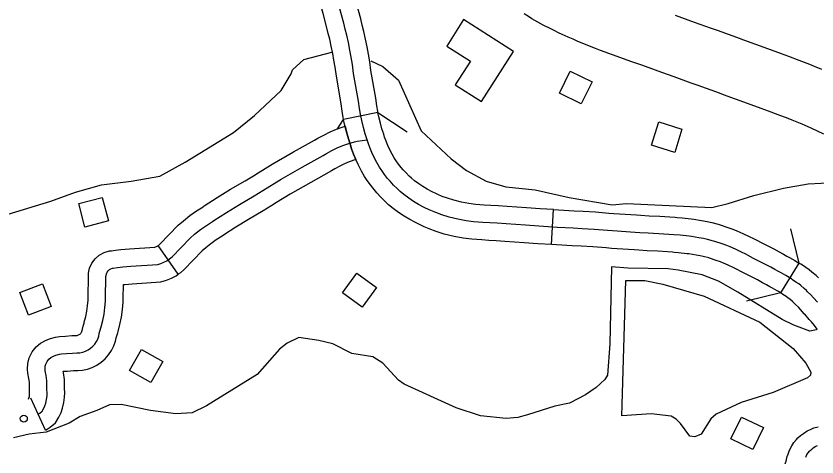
# Model space of a CAD drawing. Extents: x -19 to 366, y -4 to 359.
# Drawn here: x 138.405 to 139.054, y 197.026 to 197.384 of the extents above; entities that cross this region are included whole.
import ezdxf

# ---------------------------------------------------------------- set-up
doc = ezdxf.new("R2010")
doc.units = 0
for name, color, linetype in [('Level 10', 7, 'Continuous'), ('Level 31', 7, 'Continuous'), ('Level 35', 7, 'Continuous'), ('Level 38', 7, 'Continuous'), ('Level 56', 7, 'Continuous'), ('Level 58', 7, 'Continuous'), ('Level 60', 7, 'Continuous')]:
    doc.layers.add(name, color=color, linetype=linetype)

msp = doc.modelspace()

# ---------------------------------------------------------------- linework, layer by layer
at = {"layer": 'Level 10'}
for points in [[(139.05979, 197.28787), (139.04956, 197.29261), (139.04238, 197.29577), (139.03976, 197.29688), (139.03425, 197.29915), (139.03103, 197.30044), (139.02292, 197.30357), (139.01495, 197.30652), (139.00919, 197.30859), (138.99795, 197.31269), (138.97867, 197.31974), (138.97521, 197.32099), (138.9581, 197.32718), (138.95245, 197.32921), (138.93868, 197.33416), (138.92854, 197.33779), (138.92332, 197.33965), (138.9123, 197.34362), (138.90414, 197.34645), (138.90052, 197.34772), (138.89543, 197.34955), (138.88861, 197.35203), (138.87877, 197.35575), (138.87485, 197.35727), (138.8659, 197.36078), (138.85993, 197.36326), (138.85655, 197.36469), (138.85261, 197.36641), (138.84779, 197.36861), (138.84478, 197.37003), (138.84184, 197.37144), (138.8385, 197.37308), (138.83237, 197.37624), (138.82812, 197.37848), (138.8233, 197.38136), (138.8204, 197.38312), (138.81684, 197.38535)], [(138.93932, 197.38422), (138.94449, 197.38237), (138.95466, 197.37873), (138.96847, 197.37377), (138.97417, 197.37172), (138.99134, 197.36551), (138.99488, 197.36423), (139.0142, 197.35716), (139.02532, 197.3531), (139.03115, 197.35101), (139.03966, 197.34787), (139.04837, 197.3445), (139.05206, 197.34302), (139.05806, 197.34056)]]:
    msp.add_lwpolyline(points, dxfattribs=at)
at = {"layer": 'Level 31'}
for p, q in [((138.69843, 197.30542), (138.67059, 197.29975)), ((138.83905, 197.19821), (138.84085, 197.22656)), ((138.94103, 197.22022), (138.94103, 197.22022)), ((138.53639, 197.1741), (138.52024, 197.19747)), ((139.03966, 197.18328), (139.02491, 197.159)), ((138.42876, 197.04781), (138.41692, 197.07364))]:
    msp.add_line(p, q, dxfattribs=at)
for points in [[(138.69843, 197.30542), (138.6982, 197.30655), (138.69746, 197.31084), (138.69657, 197.31687), (138.69275, 197.33932), (138.69171, 197.34639), (138.69071, 197.35255), (138.68961, 197.35867), (138.68831, 197.36492), (138.68697, 197.37112), (138.68572, 197.37626), (138.68445, 197.38129), (138.68131, 197.39303), (138.67968, 197.39889), (138.67813, 197.40434)], [(138.67059, 197.29975), (138.67027, 197.3013), (138.6694, 197.30636), (138.66851, 197.31241), (138.66468, 197.33488), (138.66363, 197.34206), (138.66271, 197.34775), (138.66172, 197.35326), (138.66052, 197.35903), (138.65928, 197.36476), (138.65815, 197.36942), (138.65695, 197.37414), (138.6539, 197.38557), (138.65233, 197.39121), (138.65081, 197.39656)], [(138.68954, 197.2833), (138.68805, 197.28794), (138.68662, 197.29312), (138.68526, 197.29888), (138.68423, 197.30392), (138.68343, 197.3086), (138.68254, 197.31464), (138.67871, 197.3371), (138.67767, 197.34423), (138.67671, 197.35015), (138.67566, 197.35597), (138.67441, 197.36198), (138.67312, 197.36794), (138.67193, 197.37284), (138.6707, 197.37772), (138.6676, 197.3893)], [(138.74697, 197.23882), (138.74587, 197.23929), (138.74225, 197.24102), (138.73834, 197.24316), (138.73493, 197.24523), (138.73155, 197.2475), (138.72812, 197.25004), (138.72568, 197.25203), (138.72373, 197.25382), (138.72127, 197.25628), (138.71884, 197.25895), (138.71726, 197.26079), (138.7152, 197.26347), (138.71322, 197.26625), (138.71165, 197.26862), (138.70989, 197.27158), (138.7078, 197.27564), (138.70647, 197.27854), (138.70506, 197.28199), (138.70382, 197.28531), (138.70306, 197.28766), (138.70167, 197.29201), (138.70038, 197.29665), (138.69914, 197.30193), (138.69843, 197.30542)], [(138.73586, 197.21267), (138.73417, 197.21339), (138.72928, 197.21573), (138.72414, 197.21855), (138.71963, 197.22129), (138.71519, 197.22427), (138.71067, 197.2276), (138.70704, 197.23057), (138.70406, 197.23332), (138.70072, 197.23666), (138.69757, 197.24012), (138.69522, 197.24285), (138.69235, 197.24657), (138.68978, 197.25019), (138.68757, 197.25353), (138.68504, 197.2578), (138.68226, 197.26318), (138.6804, 197.26723), (138.67858, 197.27167), (138.67698, 197.27598), (138.67602, 197.27894), (138.67444, 197.28387), (138.67286, 197.2896), (138.67139, 197.29583), (138.67059, 197.29975)], [(138.60127, 197.25644), (138.61266, 197.26346), (138.62984, 197.27333), (138.64699, 197.28294), (138.64979, 197.28447), (138.6544, 197.28706), (138.65959, 197.28958), (138.66489, 197.2918), (138.67031, 197.29372), (138.67178, 197.29415), (138.67286, 197.2896), (138.67444, 197.28387), (138.67602, 197.27894), (138.67698, 197.27598), (138.67858, 197.27167), (138.68043, 197.26716)], [(138.42284, 197.06073), (138.42321, 197.0609), (138.42416, 197.06155), (138.42605, 197.06314), (138.42719, 197.06493), (138.42827, 197.06742), (138.42908, 197.06965), (138.4298, 197.0726), (138.43014, 197.07543), (138.43021, 197.07782), (138.43002, 197.08102), (138.42998, 197.08768), (138.42931, 197.09197), (138.42865, 197.09581), (138.4285, 197.09754), (138.42859, 197.09959), (138.42903, 197.10129), (138.43015, 197.10344), (138.43159, 197.10524), (138.43316, 197.10658), (138.43528, 197.10781), (138.43729, 197.10851), (138.44011, 197.10932), (138.44185, 197.10964), (138.44592, 197.10985), (138.45088, 197.1102), (138.45436, 197.11032), (138.45668, 197.11051), (138.45901, 197.111), (138.46126, 197.11178), (138.46341, 197.11285), (138.46538, 197.11417), (138.46718, 197.11574), (138.46876, 197.11752), (138.4701, 197.11949), (138.47117, 197.12161), (138.47198, 197.12385), (138.4725, 197.12618), (138.47377, 197.13058), (138.47405, 197.13152), (138.47536, 197.13664), (138.47639, 197.14183), (138.47711, 197.14706), (138.47754, 197.15232), (138.47759, 197.15473), (138.47789, 197.17237), (138.47793, 197.17326), (138.47822, 197.17463), (138.4788, 197.17592), (138.47962, 197.17704), (138.48068, 197.17797), (138.48192, 197.17865), (138.48326, 197.17905), (138.48361, 197.17908), (138.48736, 197.17951), (138.49156, 197.18007), (138.49813, 197.18062), (138.51992, 197.18217), (138.52248, 197.18286), (138.52494, 197.18383), (138.52729, 197.18508), (138.52947, 197.18659), (138.53148, 197.18833), (138.54614, 197.20353), (138.54974, 197.20665), (138.55443, 197.21034), (138.5593, 197.21379), (138.56435, 197.21699), (138.56537, 197.21768), (138.57571, 197.22437), (138.5862, 197.23083), (138.59805, 197.23767), (138.60497, 197.24203), (138.61993, 197.25126), (138.63685, 197.26098), (138.65388, 197.27052), (138.65668, 197.27205), (138.66098, 197.27447), (138.66544, 197.27663), (138.67, 197.27854), (138.67467, 197.28019), (138.67941, 197.28157), (138.68143, 197.28208), (138.68954, 197.2833)], [(138.70624, 197.25182), (138.70377, 197.25502), (138.7015, 197.25822), (138.69961, 197.26108), (138.69747, 197.26469), (138.69503, 197.26941), (138.69343, 197.27288), (138.69182, 197.27683), (138.6904, 197.28064), (138.68954, 197.2833)], [(138.68043, 197.26716), (138.67512, 197.26529), (138.6713, 197.26368), (138.66756, 197.26187), (138.66356, 197.25963), (138.66077, 197.25809), (138.64386, 197.24862), (138.62719, 197.23905), (138.61618, 197.23226)], [(138.52024, 197.19747), (138.52075, 197.19782), (138.52169, 197.19864), (138.53636, 197.21386), (138.5407, 197.21761), (138.54593, 197.22172), (138.55139, 197.22559), (138.55658, 197.22889), (138.55755, 197.22954), (138.56812, 197.23638), (138.57892, 197.24303), (138.5907, 197.24983), (138.59746, 197.25409), (138.60127, 197.25644)], [(139.05475, 197.15153), (139.05157, 197.15512), (139.04937, 197.15742), (139.04676, 197.15999), (139.04578, 197.16091), (139.04408, 197.16252), (139.04125, 197.16498), (139.03953, 197.1663), (139.03733, 197.16786), (139.03462, 197.16968), (139.03363, 197.17033), (139.03035, 197.17232), (139.02919, 197.17301), (139.0252, 197.17526), (139.02305, 197.17642), (139.02026, 197.178), (139.01698, 197.17978), (139.0127, 197.18211), (139.00298, 197.18702), (138.99855, 197.18937), (138.99656, 197.19039), (138.99312, 197.19209), (138.98836, 197.19439), (138.98385, 197.19635), (138.98121, 197.19737), (138.9774, 197.1988), (138.97154, 197.20072), (138.97047, 197.20104), (138.9656, 197.20232), (138.96247, 197.20309), (138.95857, 197.20377), (138.95253, 197.20466), (138.95065, 197.20492), (138.94356, 197.20573), (138.93829, 197.20621), (138.93419, 197.2065), (138.92624, 197.20697), (138.91755, 197.20746), (138.91079, 197.20786), (138.90704, 197.2081), (138.8887, 197.20933), (138.88457, 197.20964), (138.87367, 197.21048), (138.86392, 197.21111), (138.85671, 197.21149), (138.8439, 197.21213), (138.82892, 197.21308), (138.81794, 197.21387), (138.80229, 197.21502), (138.79503, 197.21546), (138.78901, 197.21582), (138.78345, 197.21614), (138.776, 197.21669), (138.7698, 197.21748), (138.76313, 197.2187), (138.75604, 197.22047), (138.75009, 197.22233), (138.74525, 197.22412), (138.74002, 197.22634), (138.73577, 197.22838), (138.73124, 197.23085), (138.72728, 197.23326), (138.72337, 197.23588), (138.71939, 197.23882), (138.71636, 197.2413), (138.7139, 197.24357), (138.71099, 197.24647), (138.7082, 197.24954), (138.70624, 197.25182)], [(138.84085, 197.22656), (138.82988, 197.22726), (138.81896, 197.22803), (138.80325, 197.2292), (138.79588, 197.22964), (138.78983, 197.23), (138.78439, 197.23031), (138.77742, 197.23083), (138.77197, 197.23152), (138.76613, 197.23259), (138.75988, 197.23415), (138.75467, 197.23578), (138.75048, 197.23733), (138.74697, 197.23882)], [(138.61618, 197.23226), (138.61249, 197.22998), (138.60539, 197.2255), (138.59347, 197.21863), (138.58329, 197.21236), (138.57319, 197.20582), (138.57211, 197.2051), (138.56722, 197.20199), (138.56293, 197.19895), (138.55877, 197.19568), (138.55591, 197.19321), (138.54127, 197.17802), (138.5382, 197.17535), (138.53639, 197.1741)], [(138.84085, 197.22656), (138.8447, 197.22632), (138.85744, 197.22568), (138.86475, 197.22529), (138.87468, 197.22465), (138.88564, 197.2238), (138.8897, 197.2235), (138.90797, 197.22227), (138.91166, 197.22204), (138.91838, 197.22164), (138.92706, 197.22115), (138.93511, 197.22067), (138.93943, 197.22037), (138.94103, 197.22022)], [(138.94103, 197.22022), (138.94501, 197.21986), (138.95242, 197.21902), (138.95454, 197.21873), (138.96083, 197.21779), (138.96539, 197.217), (138.96909, 197.21609), (138.97431, 197.21472), (138.9758, 197.21427), (138.98211, 197.2122), (138.98626, 197.21065), (138.98925, 197.20949), (138.99429, 197.2073), (138.99935, 197.20485), (139.00293, 197.20309), (139.00511, 197.20197), (139.00951, 197.19964), (139.01929, 197.1947), (139.02377, 197.19226), (139.02716, 197.19042), (139.02994, 197.18884), (139.03205, 197.1877), (139.03631, 197.1853), (139.03768, 197.18449), (139.03966, 197.18328)], [(138.83905, 197.19821), (138.82797, 197.19891), (138.81691, 197.1997), (138.80134, 197.20085), (138.79419, 197.20128), (138.78818, 197.20164), (138.78252, 197.20196), (138.77458, 197.20255), (138.76762, 197.20343), (138.76012, 197.20481), (138.7522, 197.20679), (138.7455, 197.20889), (138.74001, 197.21091), (138.73586, 197.21267)], [(138.93847, 197.19193), (138.93715, 197.19205), (138.93327, 197.19232), (138.92541, 197.19279), (138.91673, 197.19328), (138.90992, 197.19369), (138.90612, 197.19393), (138.8877, 197.19516), (138.88349, 197.19547), (138.87266, 197.19631), (138.86308, 197.19693), (138.85598, 197.19731), (138.84309, 197.19795), (138.83905, 197.19821)], [(138.45942, 197.13209), (138.46013, 197.13455), (138.46035, 197.13531), (138.46151, 197.13979), (138.46238, 197.14418), (138.46299, 197.14861), (138.46335, 197.15304), (138.46339, 197.15499), (138.46369, 197.17285), (138.4638, 197.17509), (138.46464, 197.17906), (138.46645, 197.18307), (138.46906, 197.18668), (138.47249, 197.18968), (138.4764, 197.19183), (138.48069, 197.19311), (138.48228, 197.19322), (138.48561, 197.19361), (138.49003, 197.19419), (138.49703, 197.19478), (138.51755, 197.19624), (138.51801, 197.19636), (138.51897, 197.19674), (138.5199, 197.19724), (138.52024, 197.19747)], [(139.02491, 197.159), (139.02302, 197.16015), (139.02207, 197.16072), (139.01834, 197.16282), (139.01617, 197.16399), (139.01336, 197.16558), (139.0102, 197.16731), (139.0061, 197.16953), (138.99645, 197.17441), (138.99199, 197.17677), (138.99018, 197.1777), (138.98689, 197.17932), (138.98243, 197.18148), (138.97844, 197.18321), (138.97616, 197.1841), (138.9727, 197.18539), (138.96728, 197.18717), (138.96662, 197.18737), (138.9621, 197.18855), (138.95956, 197.18918), (138.95631, 197.18974), (138.95051, 197.1906), (138.94887, 197.19083), (138.94212, 197.1916), (138.93847, 197.19193)], [(139.05551, 197.17126), (139.05361, 197.17305), (139.05027, 197.17597), (139.04796, 197.17774), (139.04539, 197.17955), (139.04248, 197.18152), (139.04121, 197.18234), (139.03966, 197.18328)], [(138.48673, 197.12424), (138.48741, 197.12661), (138.48774, 197.12774), (138.48922, 197.13349), (138.49041, 197.13948), (138.49123, 197.1455), (138.49174, 197.1516), (138.49179, 197.15448), (138.49198, 197.16579), (138.49309, 197.16594), (138.49923, 197.16646), (138.52228, 197.1681), (138.52695, 197.16935), (138.5309, 197.17092), (138.53469, 197.17292), (138.53639, 197.1741)], [(139.05483, 197.12934), (139.05283, 197.13187), (139.05224, 197.13259), (139.0499, 197.13544), (139.04808, 197.13757), (139.04438, 197.14181), (139.04408, 197.14216), (139.04112, 197.14549), (139.03925, 197.14745), (139.0369, 197.14976), (139.03605, 197.15057), (139.03454, 197.15198), (139.03224, 197.15399), (139.0311, 197.15487), (139.02927, 197.15616), (139.02677, 197.15784), (139.02605, 197.15831), (139.02491, 197.159)], [(138.41512, 197.07282), (138.41546, 197.07376), (138.4158, 197.07513), (138.41596, 197.07649), (138.41599, 197.0776), (138.41582, 197.08056), (138.41579, 197.08653), (138.41529, 197.08966), (138.41455, 197.094), (138.41428, 197.09721), (138.41445, 197.1017), (138.4157, 197.10645), (138.41819, 197.11121), (138.42133, 197.11517), (138.42492, 197.11822), (138.42932, 197.12078), (138.433, 197.12206), (138.43687, 197.12317), (138.4402, 197.12377), (138.44504, 197.12403), (138.45015, 197.12439), (138.45355, 197.1245), (138.45461, 197.12459), (138.45519, 197.12471), (138.45575, 197.12491), (138.45626, 197.12516), (138.45673, 197.12547), (138.45716, 197.12585), (138.45753, 197.12627), (138.45784, 197.12672), (138.4581, 197.12725), (138.45832, 197.12783), (138.45874, 197.1297), (138.45942, 197.13209)], [(138.42876, 197.04781), (138.43021, 197.04848), (138.43276, 197.05021), (138.43688, 197.05369), (138.43977, 197.05825), (138.44147, 197.06215), (138.4427, 197.06554), (138.4438, 197.07006), (138.44432, 197.07438), (138.44443, 197.07803), (138.44422, 197.08148), (138.44418, 197.08882), (138.44333, 197.09427), (138.44313, 197.09541), (138.44335, 197.09547), (138.44351, 197.0955), (138.4468, 197.09568), (138.45162, 197.09602), (138.45518, 197.09613), (138.45874, 197.09643), (138.46283, 197.09729), (138.46677, 197.09866), (138.47055, 197.10054), (138.47403, 197.10287), (138.4772, 197.10563), (138.47999, 197.10877), (138.48236, 197.11225), (138.48424, 197.11597), (138.48564, 197.11987), (138.48627, 197.12266), (138.48673, 197.12424)], [(139.026, 197.00202), (139.02604, 197.00261), (139.02644, 197.00837), (139.02662, 197.01007), (139.02687, 197.01189), (139.02736, 197.01483), (139.02822, 197.01876), (139.02858, 197.02027), (139.02924, 197.02267), (139.0296, 197.024), (139.03031, 197.02635), (139.03096, 197.02834), (139.03214, 197.03154), (139.03385, 197.03495), (139.03571, 197.03779), (139.03765, 197.04013), (139.03894, 197.04148), (139.04094, 197.04331), (139.04329, 197.04512), (139.04647, 197.04709), (139.04898, 197.04831), (139.0518, 197.04947), (139.05531, 197.05045)], [(139.04519, 197.02589), (139.04617, 197.02784), (139.04715, 197.02933), (139.04827, 197.03068), (139.04889, 197.03133), (139.05009, 197.03243), (139.05138, 197.03343), (139.05334, 197.03464), (139.05478, 197.03534)]]:
    msp.add_lwpolyline(points, dxfattribs=at)
at = {"layer": 'Level 35'}
for points in [[(138.4982, 197.24955), (138.52165, 197.25373), (138.54203, 197.26509), (138.58141, 197.28915), (138.59831, 197.30303), (138.61996, 197.32305), (138.62809, 197.33667), (138.62909, 197.33996), (138.63825, 197.34833), (138.66103, 197.35424)], [(138.69251, 197.34716), (138.70233, 197.34265), (138.71502, 197.33159), (138.73337, 197.29045), (138.75767, 197.26778), (138.77019, 197.25834), (138.7861, 197.24967), (138.802, 197.24518), (138.82584, 197.24262), (138.85347, 197.23627), (138.88828, 197.23034), (138.89999, 197.23152), (138.9692, 197.22837), (138.98242, 197.23145), (139.00319, 197.23798), (139.02728, 197.24395), (139.04726, 197.24753), (139.06826, 197.24856)], [(138.33451, 197.18233), (138.34531, 197.1894), (138.37244, 197.21265), (138.39849, 197.22299), (138.43323, 197.23337), (138.45324, 197.24065), (138.47439, 197.2468), (138.4982, 197.24955)], [(139.05393, 197.12906), (139.04861, 197.12802), (139.03568, 197.13273), (139.02615, 197.1375), (138.99024, 197.15966), (138.97459, 197.1685), (138.96128, 197.17358), (138.94194, 197.17743), (138.93361, 197.17843), (138.9011, 197.17901), (138.88786, 197.1803), (138.8863, 197.11767)], [(138.89613, 197.05939), (138.89936, 197.16898)], [(138.89936, 197.16898), (138.91484, 197.16897), (138.9293, 197.16604), (138.96298, 197.15626), (139.0081, 197.13529), (139.03513, 197.11405), (139.04527, 197.10218), (139.04926, 197.09477), (139.04907, 197.09227), (139.04663, 197.09016)], [(138.8863, 197.11767), (138.88458, 197.09226), (138.88237, 197.0888), (138.87531, 197.08223), (138.86672, 197.07639), (138.85361, 197.06972), (138.84194, 197.06725), (138.81977, 197.06004), (138.81187, 197.05801), (138.80244, 197.05709), (138.78162, 197.05939), (138.76186, 197.06588), (138.71958, 197.08489), (138.71499, 197.08823), (138.70228, 197.10205), (138.69425, 197.10723), (138.6772, 197.10998), (138.66195, 197.11769), (138.65056, 197.12053), (138.63427, 197.12291), (138.62491, 197.11819), (138.61857, 197.11353), (138.60042, 197.09273), (138.5593, 197.06737), (138.54768, 197.06185), (138.53447, 197.06087), (138.51402, 197.06356), (138.49013, 197.06846), (138.48069, 197.0683), (138.47057, 197.06358), (138.45705, 197.05879), (138.44808, 197.05333), (138.42931, 197.04618), (138.41574, 197.04443), (138.40294, 197.04156)], [(139.04663, 197.09016), (139.01892, 197.0782), (138.99299, 197.07017), (138.97275, 197.06072), (138.96828, 197.05684), (138.96056, 197.04457), (138.95532, 197.0422), (138.95115, 197.04289), (138.94379, 197.05301), (138.94032, 197.05675), (138.93613, 197.05895), (138.91985, 197.06095), (138.89613, 197.05939)]]:
    msp.add_lwpolyline(points, dxfattribs=at)
at = {"layer": 'Level 38'}
for points in [[(138.69843, 197.30542), (138.72212, 197.28974)], [(138.6655, 197.29206), (138.67059, 197.29975)], [(139.03293, 197.21088), (139.03966, 197.18328)], [(139.02491, 197.159), (138.99731, 197.15227)]]:
    msp.add_lwpolyline(points, dxfattribs=at)
at = {"layer": 'Level 56'}
for points in [[(138.86326, 197.31246), (138.84556, 197.32112), (138.85425, 197.33888), (138.87195, 197.33022)], [(138.93906, 197.27295), (138.92023, 197.27876), (138.92606, 197.29765), (138.94489, 197.29184)], [(138.47985, 197.21737), (138.46076, 197.21246), (138.45584, 197.23161), (138.47493, 197.23652)], [(138.69726, 197.16352), (138.68566, 197.14758), (138.66967, 197.15921), (138.68127, 197.17515)], [(138.42649, 197.1665), (138.43353, 197.14809), (138.41507, 197.14102), (138.40802, 197.15943)], [(138.52401, 197.10345), (138.5143, 197.08629), (138.49709, 197.09603), (138.5068, 197.11319)], [(138.98453, 197.04056), (138.99304, 197.05834), (139.01088, 197.0498), (139.00236, 197.03202)]]:
    msp.add_lwpolyline(points, close=True, dxfattribs=at)
msp.add_circle((138.4113, 197.05706), 0.00284, dxfattribs=at)
at = {"layer": 'Level 58'}
msp.add_lwpolyline([(138.80833, 197.35482), (138.76775, 197.38066), (138.75412, 197.35925), (138.77332, 197.34702), (138.76111, 197.32785), (138.78249, 197.31424)], close=True, dxfattribs=at)
at = {"layer": 'Level 60'}
for points in [[(146.77834, 1.69699), (146.57878, 10.31313), (146.37852, 18.92942), (146.17757, 27.54584), (145.97591, 36.16241), (145.77356, 44.77911), (145.57052, 53.39596), (145.36679, 62.01295), (145.16236, 70.63008), (144.95724, 79.24735), (144.75142, 87.86477), (144.54492, 96.48232), (144.33773, 105.10002), (144.12986, 113.71787), (143.92129, 122.33585), (143.71204, 130.95398), (143.5021, 139.57225), (143.29148, 148.19067), (143.08018, 156.80923), (142.8682, 165.42794), (142.65553, 174.04679), (142.44218, 182.66579), (142.22816, 191.28493), (142.01345, 199.90421), (141.79807, 208.52365), (141.58202, 217.14322), (141.36528, 225.76295), (141.14788, 234.38282), (140.9298, 243.00284), (140.71105, 251.623), (140.49162, 260.24332), (140.27153, 268.86377), (140.05077, 277.48438), (139.82934, 286.10514), (139.60724, 294.72604), (139.38447, 303.34709), (139.16105, 311.96829), (138.93695, 320.58964), (138.7122, 329.21114), (138.48678, 337.83278), (138.2607, 346.45458)], [(139.44064, 1.53154), (139.25106, 10.14733), (139.06082, 18.76327), (138.86992, 27.37935), (138.67836, 35.99557), (138.48613, 44.61194), (138.29325, 53.22845), (138.09971, 61.84511), (137.9055, 70.46191), (137.71065, 79.07885), (137.51513, 87.69595), (137.31896, 96.31318), (137.12214, 104.93057), (136.92466, 113.54809), (136.72653, 122.16577), (136.52775, 130.78359), (136.32832, 139.40156), (136.12824, 148.01968), (135.9275, 156.63794), (135.72612, 165.25636), (135.5241, 173.87492), (135.32143, 182.49362), (135.11811, 191.11248), (134.91415, 199.73149), (134.70954, 208.35064), (134.50429, 216.96995), (134.2984, 225.5894), (134.09187, 234.209), (133.8847, 242.82876), (133.6769, 251.44866), (133.46845, 260.06872), (133.25937, 268.68892), (133.04965, 277.30928), (132.8393, 285.92978), (132.62831, 294.55044), (132.41669, 303.17125), (132.20444, 311.79221), (131.99156, 320.41333), (131.77805, 329.0346), (131.56391, 337.65601), (131.34914, 346.27759)], [(0, 189.51617), (7.11214, 189.52059), (14.22427, 189.53386), (21.33637, 189.55597), (28.44845, 189.58693), (35.56048, 189.62672), (42.67245, 189.67537), (49.78436, 189.73285), (56.89619, 189.79918), (64.00793, 189.87436), (71.11958, 189.95838), (78.23111, 190.05124), (85.34253, 190.15294), (92.45381, 190.26349), (99.56495, 190.38288), (106.67593, 190.51112), (113.78675, 190.6482), (120.89739, 190.79412), (128.00785, 190.94888), (135.11811, 191.11248), (142.22816, 191.28493), (149.33799, 191.46621), (156.44759, 191.65634), (163.55694, 191.85531), (170.66605, 192.06312), (177.77489, 192.27977), (184.88345, 192.50526), (191.99173, 192.73959), (199.09971, 192.98276), (206.20739, 193.23477), (213.31474, 193.49561), (220.42177, 193.7653), (227.52845, 194.04382), (234.63479, 194.33118), (241.74076, 194.62738), (248.84635, 194.93241), (255.95157, 195.24628), (263.05638, 195.56898), (270.16079, 195.90052), (277.26478, 196.24089), (284.36834, 196.5901), (291.47147, 196.94814), (298.57414, 197.31501), (305.67635, 197.69072), (312.77809, 198.07525), (319.87934, 198.46862), (326.9801, 198.87082), (334.08035, 199.28185), (341.18009, 199.7017)]]:
    msp.add_spline(points, degree=3, dxfattribs=at)

doc.saveas('drawing.dxf')
